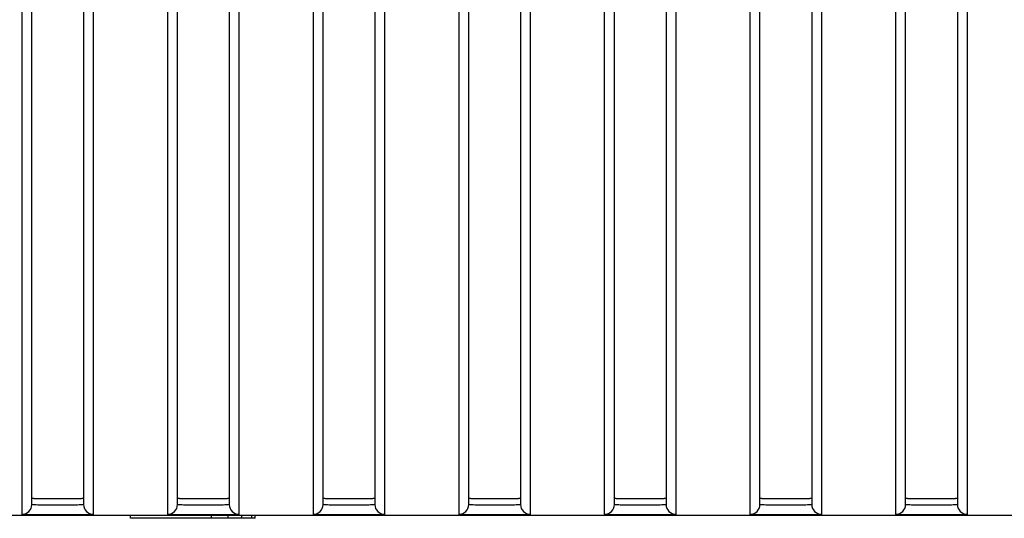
# Model space of a CAD drawing. Header units: millimetres. Extents: x -6054 to 364, y -1866 to 3094.
# Tile 263 of 360: x -4126 to -4096, y 1484 to 1499. Entities that reach past the tile are written whole.
import ezdxf

# ---------------------------------------------------------------- set-up
doc = ezdxf.new("R2010")
doc.units = ezdxf.units.MM
doc.header["$LTSCALE"] = 65.395
doc.layers.get('0').update_dxf_attribs({"linetype": 'CONTINUOUS'})

msp = doc.modelspace()

# ---------------------------------------------------------------- linework, layer by layer
at = {"linetype": 'Continuous'}
for p, q in [((-4125.723, 1484.478), (-4125.723, 1514.359)), ((-4124.123, 1514.359), (-4124.123, 1484.478)), ((-4121.223, 1484.478), (-4121.223, 1514.359)), ((-4119.623, 1514.359), (-4119.623, 1484.478)), ((-4116.723, 1484.478), (-4116.723, 1514.359)), ((-4115.123, 1514.359), (-4115.123, 1484.478)), ((-4112.223, 1484.478), (-4112.223, 1514.359)), ((-4110.623, 1514.359), (-4110.623, 1484.478)), ((-4107.723, 1484.478), (-4107.723, 1514.359)), ((-4106.123, 1514.359), (-4106.123, 1484.478)), ((-4103.223, 1484.478), (-4103.223, 1514.359)), ((-4101.623, 1514.359), (-4101.623, 1484.478)), ((-4098.723, 1484.478), (-4098.723, 1514.359)), ((-4097.123, 1514.359), (-4097.123, 1484.478)), ((-4125.723, 1484.678), (-4125.723, 1514.091)), ((-4125.723, 1484.678), (-4125.723, 1514.091)), ((-4124.123, 1514.091), (-4124.123, 1484.678)), ((-4124.123, 1514.091), (-4124.123, 1484.678)), ((-4121.223, 1484.678), (-4121.223, 1514.091)), ((-4121.223, 1484.678), (-4121.223, 1514.091)), ((-4119.623, 1514.091), (-4119.623, 1484.678)), ((-4119.623, 1514.091), (-4119.623, 1484.678)), ((-4116.723, 1484.678), (-4116.723, 1514.091)), ((-4116.723, 1484.678), (-4116.723, 1514.091)), ((-4115.123, 1514.091), (-4115.123, 1484.678)), ((-4115.123, 1514.091), (-4115.123, 1484.678)), ((-4112.223, 1484.678), (-4112.223, 1514.091)), ((-4112.223, 1484.678), (-4112.223, 1514.091)), ((-4110.623, 1514.091), (-4110.623, 1484.678)), ((-4110.623, 1514.091), (-4110.623, 1484.678)), ((-4107.723, 1484.678), (-4107.723, 1514.091)), ((-4107.723, 1484.678), (-4107.723, 1514.091)), ((-4106.123, 1514.091), (-4106.123, 1484.678)), ((-4106.123, 1514.091), (-4106.123, 1484.678)), ((-4103.223, 1484.678), (-4103.223, 1514.091)), ((-4103.223, 1484.678), (-4103.223, 1514.091)), ((-4101.623, 1514.091), (-4101.623, 1484.678)), ((-4101.623, 1514.091), (-4101.623, 1484.678)), ((-4098.723, 1484.678), (-4098.723, 1514.091)), ((-4098.723, 1484.678), (-4098.723, 1514.091)), ((-4097.123, 1514.091), (-4097.123, 1484.678)), ((-4097.123, 1514.091), (-4097.123, 1484.678)), ((-4126.023, 1484.178), (-4126.023, 1513.867)), ((-4123.823, 1513.867), (-4123.823, 1484.178)), ((-4121.523, 1484.178), (-4121.523, 1513.867)), ((-4119.323, 1513.867), (-4119.323, 1484.178)), ((-4117.023, 1484.178), (-4117.023, 1513.867)), ((-4114.823, 1513.867), (-4114.823, 1484.178)), ((-4112.523, 1484.178), (-4112.523, 1513.867)), ((-4110.323, 1513.867), (-4110.323, 1484.178)), ((-4108.023, 1484.178), (-4108.023, 1513.867)), ((-4105.823, 1513.867), (-4105.823, 1484.178)), ((-4103.523, 1484.178), (-4103.523, 1513.867)), ((-4101.323, 1513.867), (-4101.323, 1484.178)), ((-4099.023, 1484.178), (-4099.023, 1513.867)), ((-4096.823, 1513.867), (-4096.823, 1484.178)), ((-4432.673, 1484.154), (-3353.673, 1484.154)), ((-4122.673, 1484.054), (-4122.673, 1484.154)), ((-4120.173, 1484.054), (-4120.173, 1484.154)), ((-4119.652, 1484.054), (-4119.652, 1484.154)), ((-4119.236, 1484.054), (-4119.236, 1484.154)), ((-4118.923, 1484.054), (-4118.923, 1484.154)), ((-4118.819, 1484.054), (-4118.819, 1484.154)), ((-4118.819, 1484.054), (-4122.673, 1484.054))]:
    msp.add_line(p, q, dxfattribs=at)
for centre, start, end in [((-4126.023, 1484.478), 269.9896, 359.9896), ((-4123.823, 1484.478), 180.0104, 270.0104), ((-4121.523, 1484.478), 269.9896, 359.9896), ((-4119.323, 1484.478), 180.0104, 270.0104), ((-4117.023, 1484.478), 269.9896, 359.9896), ((-4114.823, 1484.478), 180.0104, 270.0104), ((-4112.523, 1484.478), 269.9896, 359.9896), ((-4110.323, 1484.478), 180.0104, 270.0104), ((-4108.023, 1484.478), 269.9896, 359.9896), ((-4105.823, 1484.478), 180.0104, 270.0104), ((-4103.523, 1484.478), 269.9896, 359.9896), ((-4101.323, 1484.478), 180.0104, 270.0104), ((-4099.023, 1484.478), 269.9896, 359.9896), ((-4096.823, 1484.478), 180.0104, 270.0104)]:
    msp.add_arc(centre, 0.3, start, end, dxfattribs=at)
for points, knots in [([(-4125.723, 1484.678), (-4125.723, 1484.676), (-4125.716, 1484.675), (-4125.706, 1484.673), (-4125.686, 1484.672), (-4125.66, 1484.67), (-4125.626, 1484.668), (-4125.569, 1484.667), (-4125.482, 1484.665), (-4125.362, 1484.663), (-4125.225, 1484.662), (-4125.077, 1484.661), (-4124.923, 1484.661), (-4124.769, 1484.661), (-4124.621, 1484.662), (-4124.484, 1484.663), (-4124.365, 1484.665), (-4124.278, 1484.667), (-4124.22, 1484.668), (-4124.186, 1484.67), (-4124.16, 1484.672), (-4124.14, 1484.673), (-4124.131, 1484.675), (-4124.123, 1484.676), (-4124.123, 1484.678)], [0, 0, 0, 0, 0.002721, 0.01001, 0.021969, 0.038509, 0.059481, 0.084689, 0.146812, 0.222502, 0.308855, 0.402555, 0.5, 0.597445, 0.691145, 0.777498, 0.853188, 0.915311, 0.940519, 0.961491, 0.978031, 0.98999, 0.997279, 1, 1, 1, 1]), ([(-4125.723, 1484.678), (-4125.723, 1484.676), (-4125.716, 1484.675), (-4125.706, 1484.673), (-4125.686, 1484.672), (-4125.66, 1484.67), (-4125.626, 1484.668), (-4125.569, 1484.667), (-4125.482, 1484.665), (-4125.362, 1484.663), (-4125.225, 1484.662), (-4125.077, 1484.661), (-4124.923, 1484.661), (-4124.769, 1484.661), (-4124.621, 1484.662), (-4124.484, 1484.663), (-4124.365, 1484.665), (-4124.278, 1484.667), (-4124.22, 1484.668), (-4124.186, 1484.67), (-4124.16, 1484.672), (-4124.14, 1484.673), (-4124.131, 1484.675), (-4124.123, 1484.676), (-4124.123, 1484.678)], [0, 0, 0, 0, 0.002721, 0.01001, 0.021969, 0.038509, 0.059481, 0.084689, 0.146812, 0.222502, 0.308855, 0.402555, 0.5, 0.597445, 0.691145, 0.777498, 0.853188, 0.915311, 0.940519, 0.961491, 0.978031, 0.98999, 0.997279, 1, 1, 1, 1]), ([(-4125.723, 1484.678), (-4125.723, 1484.676), (-4125.716, 1484.675), (-4125.706, 1484.673), (-4125.686, 1484.672), (-4125.66, 1484.67), (-4125.626, 1484.668), (-4125.569, 1484.667), (-4125.482, 1484.665), (-4125.362, 1484.663), (-4125.225, 1484.662), (-4125.077, 1484.661), (-4124.923, 1484.661), (-4124.769, 1484.661), (-4124.621, 1484.662), (-4124.484, 1484.663), (-4124.365, 1484.665), (-4124.278, 1484.667), (-4124.22, 1484.668), (-4124.186, 1484.67), (-4124.16, 1484.672), (-4124.14, 1484.673), (-4124.131, 1484.675), (-4124.123, 1484.676), (-4124.123, 1484.678)], [0, 0, 0, 0, 0.002721, 0.01001, 0.021969, 0.038509, 0.059481, 0.084689, 0.146812, 0.222502, 0.308855, 0.402555, 0.5, 0.597445, 0.691145, 0.777498, 0.853188, 0.915311, 0.940519, 0.961491, 0.978031, 0.98999, 0.997279, 1, 1, 1, 1]), ([(-4124.123, 1484.478), (-4124.123, 1484.476), (-4124.13, 1484.474), (-4124.14, 1484.472), (-4124.16, 1484.47), (-4124.2, 1484.467), (-4124.267, 1484.464), (-4124.365, 1484.461), (-4124.484, 1484.459), (-4124.621, 1484.458), (-4124.769, 1484.457), (-4124.923, 1484.457), (-4125.077, 1484.457), (-4125.225, 1484.458), (-4125.362, 1484.459), (-4125.482, 1484.461), (-4125.58, 1484.464), (-4125.647, 1484.467), (-4125.686, 1484.47), (-4125.706, 1484.472), (-4125.716, 1484.474), (-4125.723, 1484.476), (-4125.723, 1484.478)], [0, 0, 0, 0, 0.002976, 0.01034, 0.022326, 0.038871, 0.085025, 0.147098, 0.222725, 0.309008, 0.402632, 0.499999, 0.597367, 0.690991, 0.777274, 0.852901, 0.914974, 0.961128, 0.977674, 0.98966, 0.997024, 1, 1, 1, 1]), ([(-4121.223, 1484.678), (-4121.223, 1484.676), (-4121.216, 1484.675), (-4121.206, 1484.673), (-4121.186, 1484.672), (-4121.16, 1484.67), (-4121.126, 1484.668), (-4121.069, 1484.667), (-4120.982, 1484.665), (-4120.862, 1484.663), (-4120.725, 1484.662), (-4120.577, 1484.661), (-4120.423, 1484.661), (-4120.269, 1484.661), (-4120.121, 1484.662), (-4119.984, 1484.663), (-4119.865, 1484.665), (-4119.778, 1484.667), (-4119.72, 1484.668), (-4119.686, 1484.67), (-4119.66, 1484.672), (-4119.64, 1484.673), (-4119.631, 1484.675), (-4119.623, 1484.676), (-4119.623, 1484.678)], [0, 0, 0, 0, 0.002721, 0.01001, 0.021969, 0.038509, 0.059481, 0.084689, 0.146812, 0.222502, 0.308855, 0.402555, 0.5, 0.597445, 0.691145, 0.777498, 0.853188, 0.915311, 0.940519, 0.961491, 0.978031, 0.98999, 0.997279, 1, 1, 1, 1]), ([(-4121.223, 1484.678), (-4121.223, 1484.676), (-4121.216, 1484.675), (-4121.206, 1484.673), (-4121.186, 1484.672), (-4121.16, 1484.67), (-4121.126, 1484.668), (-4121.069, 1484.667), (-4120.982, 1484.665), (-4120.862, 1484.663), (-4120.725, 1484.662), (-4120.577, 1484.661), (-4120.423, 1484.661), (-4120.269, 1484.661), (-4120.121, 1484.662), (-4119.984, 1484.663), (-4119.865, 1484.665), (-4119.778, 1484.667), (-4119.72, 1484.668), (-4119.686, 1484.67), (-4119.66, 1484.672), (-4119.64, 1484.673), (-4119.631, 1484.675), (-4119.623, 1484.676), (-4119.623, 1484.678)], [0, 0, 0, 0, 0.002721, 0.01001, 0.021969, 0.038509, 0.059481, 0.084689, 0.146812, 0.222502, 0.308855, 0.402555, 0.5, 0.597445, 0.691145, 0.777498, 0.853188, 0.915311, 0.940519, 0.961491, 0.978031, 0.98999, 0.997279, 1, 1, 1, 1]), ([(-4121.223, 1484.678), (-4121.223, 1484.676), (-4121.216, 1484.675), (-4121.206, 1484.673), (-4121.186, 1484.672), (-4121.16, 1484.67), (-4121.126, 1484.668), (-4121.069, 1484.667), (-4120.982, 1484.665), (-4120.862, 1484.663), (-4120.725, 1484.662), (-4120.577, 1484.661), (-4120.423, 1484.661), (-4120.269, 1484.661), (-4120.121, 1484.662), (-4119.984, 1484.663), (-4119.865, 1484.665), (-4119.778, 1484.667), (-4119.72, 1484.668), (-4119.686, 1484.67), (-4119.66, 1484.672), (-4119.64, 1484.673), (-4119.631, 1484.675), (-4119.623, 1484.676), (-4119.623, 1484.678)], [0, 0, 0, 0, 0.002721, 0.01001, 0.021969, 0.038509, 0.059481, 0.084689, 0.146812, 0.222502, 0.308855, 0.402555, 0.5, 0.597445, 0.691145, 0.777498, 0.853188, 0.915311, 0.940519, 0.961491, 0.978031, 0.98999, 0.997279, 1, 1, 1, 1]), ([(-4119.623, 1484.478), (-4119.623, 1484.476), (-4119.63, 1484.474), (-4119.64, 1484.472), (-4119.66, 1484.47), (-4119.7, 1484.467), (-4119.767, 1484.464), (-4119.865, 1484.461), (-4119.984, 1484.459), (-4120.121, 1484.458), (-4120.269, 1484.457), (-4120.423, 1484.457), (-4120.577, 1484.457), (-4120.725, 1484.458), (-4120.862, 1484.459), (-4120.982, 1484.461), (-4121.08, 1484.464), (-4121.147, 1484.467), (-4121.186, 1484.47), (-4121.206, 1484.472), (-4121.216, 1484.474), (-4121.223, 1484.476), (-4121.223, 1484.478)], [0, 0, 0, 0, 0.002976, 0.01034, 0.022326, 0.038871, 0.085025, 0.147098, 0.222725, 0.309008, 0.402632, 0.499999, 0.597367, 0.690991, 0.777274, 0.852901, 0.914974, 0.961128, 0.977674, 0.98966, 0.997024, 1, 1, 1, 1]), ([(-4116.723, 1484.678), (-4116.723, 1484.676), (-4116.716, 1484.675), (-4116.706, 1484.673), (-4116.686, 1484.672), (-4116.66, 1484.67), (-4116.626, 1484.668), (-4116.569, 1484.667), (-4116.482, 1484.665), (-4116.362, 1484.663), (-4116.225, 1484.662), (-4116.077, 1484.661), (-4115.923, 1484.661), (-4115.769, 1484.661), (-4115.621, 1484.662), (-4115.484, 1484.663), (-4115.365, 1484.665), (-4115.278, 1484.667), (-4115.22, 1484.668), (-4115.186, 1484.67), (-4115.16, 1484.672), (-4115.14, 1484.673), (-4115.131, 1484.675), (-4115.123, 1484.676), (-4115.123, 1484.678)], [0, 0, 0, 0, 0.002721, 0.01001, 0.021969, 0.038509, 0.059481, 0.084689, 0.146812, 0.222502, 0.308855, 0.402555, 0.5, 0.597445, 0.691145, 0.777498, 0.853188, 0.915311, 0.940519, 0.961491, 0.978031, 0.98999, 0.997279, 1, 1, 1, 1]), ([(-4116.723, 1484.678), (-4116.723, 1484.676), (-4116.716, 1484.675), (-4116.706, 1484.673), (-4116.686, 1484.672), (-4116.66, 1484.67), (-4116.626, 1484.668), (-4116.569, 1484.667), (-4116.482, 1484.665), (-4116.362, 1484.663), (-4116.225, 1484.662), (-4116.077, 1484.661), (-4115.923, 1484.661), (-4115.769, 1484.661), (-4115.621, 1484.662), (-4115.484, 1484.663), (-4115.365, 1484.665), (-4115.278, 1484.667), (-4115.22, 1484.668), (-4115.186, 1484.67), (-4115.16, 1484.672), (-4115.14, 1484.673), (-4115.131, 1484.675), (-4115.123, 1484.676), (-4115.123, 1484.678)], [0, 0, 0, 0, 0.002721, 0.01001, 0.021969, 0.038509, 0.059481, 0.084689, 0.146812, 0.222502, 0.308855, 0.402555, 0.5, 0.597445, 0.691145, 0.777498, 0.853188, 0.915311, 0.940519, 0.961491, 0.978031, 0.98999, 0.997279, 1, 1, 1, 1]), ([(-4116.723, 1484.678), (-4116.723, 1484.676), (-4116.716, 1484.675), (-4116.706, 1484.673), (-4116.686, 1484.672), (-4116.66, 1484.67), (-4116.626, 1484.668), (-4116.569, 1484.667), (-4116.482, 1484.665), (-4116.362, 1484.663), (-4116.225, 1484.662), (-4116.077, 1484.661), (-4115.923, 1484.661), (-4115.769, 1484.661), (-4115.621, 1484.662), (-4115.484, 1484.663), (-4115.365, 1484.665), (-4115.278, 1484.667), (-4115.22, 1484.668), (-4115.186, 1484.67), (-4115.16, 1484.672), (-4115.14, 1484.673), (-4115.131, 1484.675), (-4115.123, 1484.676), (-4115.123, 1484.678)], [0, 0, 0, 0, 0.002721, 0.01001, 0.021969, 0.038509, 0.059481, 0.084689, 0.146812, 0.222502, 0.308855, 0.402555, 0.5, 0.597445, 0.691145, 0.777498, 0.853188, 0.915311, 0.940519, 0.961491, 0.978031, 0.98999, 0.997279, 1, 1, 1, 1]), ([(-4115.123, 1484.478), (-4115.123, 1484.476), (-4115.13, 1484.474), (-4115.14, 1484.472), (-4115.16, 1484.47), (-4115.2, 1484.467), (-4115.267, 1484.464), (-4115.365, 1484.461), (-4115.484, 1484.459), (-4115.621, 1484.458), (-4115.769, 1484.457), (-4115.923, 1484.457), (-4116.077, 1484.457), (-4116.225, 1484.458), (-4116.362, 1484.459), (-4116.482, 1484.461), (-4116.58, 1484.464), (-4116.647, 1484.467), (-4116.686, 1484.47), (-4116.706, 1484.472), (-4116.716, 1484.474), (-4116.723, 1484.476), (-4116.723, 1484.478)], [0, 0, 0, 0, 0.002976, 0.01034, 0.022326, 0.038871, 0.085025, 0.147098, 0.222725, 0.309008, 0.402632, 0.499999, 0.597367, 0.690991, 0.777274, 0.852901, 0.914974, 0.961128, 0.977674, 0.98966, 0.997024, 1, 1, 1, 1]), ([(-4112.223, 1484.678), (-4112.223, 1484.676), (-4112.216, 1484.675), (-4112.206, 1484.673), (-4112.186, 1484.672), (-4112.16, 1484.67), (-4112.126, 1484.668), (-4112.069, 1484.667), (-4111.982, 1484.665), (-4111.862, 1484.663), (-4111.725, 1484.662), (-4111.577, 1484.661), (-4111.423, 1484.661), (-4111.269, 1484.661), (-4111.121, 1484.662), (-4110.984, 1484.663), (-4110.865, 1484.665), (-4110.778, 1484.667), (-4110.72, 1484.668), (-4110.686, 1484.67), (-4110.66, 1484.672), (-4110.64, 1484.673), (-4110.631, 1484.675), (-4110.623, 1484.676), (-4110.623, 1484.678)], [0, 0, 0, 0, 0.002721, 0.01001, 0.021969, 0.038509, 0.059481, 0.084689, 0.146812, 0.222502, 0.308855, 0.402555, 0.5, 0.597445, 0.691145, 0.777498, 0.853188, 0.915311, 0.940519, 0.961491, 0.978031, 0.98999, 0.997279, 1, 1, 1, 1]), ([(-4112.223, 1484.678), (-4112.223, 1484.676), (-4112.216, 1484.675), (-4112.206, 1484.673), (-4112.186, 1484.672), (-4112.16, 1484.67), (-4112.126, 1484.668), (-4112.069, 1484.667), (-4111.982, 1484.665), (-4111.862, 1484.663), (-4111.725, 1484.662), (-4111.577, 1484.661), (-4111.423, 1484.661), (-4111.269, 1484.661), (-4111.121, 1484.662), (-4110.984, 1484.663), (-4110.865, 1484.665), (-4110.778, 1484.667), (-4110.72, 1484.668), (-4110.686, 1484.67), (-4110.66, 1484.672), (-4110.64, 1484.673), (-4110.631, 1484.675), (-4110.623, 1484.676), (-4110.623, 1484.678)], [0, 0, 0, 0, 0.002721, 0.01001, 0.021969, 0.038509, 0.059481, 0.084689, 0.146812, 0.222502, 0.308855, 0.402555, 0.5, 0.597445, 0.691145, 0.777498, 0.853188, 0.915311, 0.940519, 0.961491, 0.978031, 0.98999, 0.997279, 1, 1, 1, 1]), ([(-4112.223, 1484.678), (-4112.223, 1484.676), (-4112.216, 1484.675), (-4112.206, 1484.673), (-4112.186, 1484.672), (-4112.16, 1484.67), (-4112.126, 1484.668), (-4112.069, 1484.667), (-4111.982, 1484.665), (-4111.862, 1484.663), (-4111.725, 1484.662), (-4111.577, 1484.661), (-4111.423, 1484.661), (-4111.269, 1484.661), (-4111.121, 1484.662), (-4110.984, 1484.663), (-4110.865, 1484.665), (-4110.778, 1484.667), (-4110.72, 1484.668), (-4110.686, 1484.67), (-4110.66, 1484.672), (-4110.64, 1484.673), (-4110.631, 1484.675), (-4110.623, 1484.676), (-4110.623, 1484.678)], [0, 0, 0, 0, 0.002721, 0.01001, 0.021969, 0.038509, 0.059481, 0.084689, 0.146812, 0.222502, 0.308855, 0.402555, 0.5, 0.597445, 0.691145, 0.777498, 0.853188, 0.915311, 0.940519, 0.961491, 0.978031, 0.98999, 0.997279, 1, 1, 1, 1]), ([(-4110.623, 1484.478), (-4110.623, 1484.476), (-4110.63, 1484.474), (-4110.64, 1484.472), (-4110.66, 1484.47), (-4110.7, 1484.467), (-4110.767, 1484.464), (-4110.865, 1484.461), (-4110.984, 1484.459), (-4111.121, 1484.458), (-4111.269, 1484.457), (-4111.423, 1484.457), (-4111.577, 1484.457), (-4111.725, 1484.458), (-4111.862, 1484.459), (-4111.982, 1484.461), (-4112.08, 1484.464), (-4112.147, 1484.467), (-4112.186, 1484.47), (-4112.206, 1484.472), (-4112.216, 1484.474), (-4112.223, 1484.476), (-4112.223, 1484.478)], [0, 0, 0, 0, 0.002976, 0.01034, 0.022326, 0.038871, 0.085025, 0.147098, 0.222725, 0.309008, 0.402632, 0.499999, 0.597367, 0.690991, 0.777274, 0.852901, 0.914974, 0.961128, 0.977674, 0.98966, 0.997024, 1, 1, 1, 1]), ([(-4107.723, 1484.678), (-4107.723, 1484.676), (-4107.716, 1484.675), (-4107.706, 1484.673), (-4107.686, 1484.672), (-4107.66, 1484.67), (-4107.626, 1484.668), (-4107.569, 1484.667), (-4107.482, 1484.665), (-4107.362, 1484.663), (-4107.225, 1484.662), (-4107.077, 1484.661), (-4106.923, 1484.661), (-4106.769, 1484.661), (-4106.621, 1484.662), (-4106.484, 1484.663), (-4106.365, 1484.665), (-4106.278, 1484.667), (-4106.22, 1484.668), (-4106.186, 1484.67), (-4106.16, 1484.672), (-4106.14, 1484.673), (-4106.131, 1484.675), (-4106.123, 1484.676), (-4106.123, 1484.678)], [0, 0, 0, 0, 0.002721, 0.01001, 0.021969, 0.038509, 0.059481, 0.084689, 0.146812, 0.222502, 0.308855, 0.402555, 0.5, 0.597445, 0.691145, 0.777498, 0.853188, 0.915311, 0.940519, 0.961491, 0.978031, 0.98999, 0.997279, 1, 1, 1, 1]), ([(-4107.723, 1484.678), (-4107.723, 1484.676), (-4107.716, 1484.675), (-4107.706, 1484.673), (-4107.686, 1484.672), (-4107.66, 1484.67), (-4107.626, 1484.668), (-4107.569, 1484.667), (-4107.482, 1484.665), (-4107.362, 1484.663), (-4107.225, 1484.662), (-4107.077, 1484.661), (-4106.923, 1484.661), (-4106.769, 1484.661), (-4106.621, 1484.662), (-4106.484, 1484.663), (-4106.365, 1484.665), (-4106.278, 1484.667), (-4106.22, 1484.668), (-4106.186, 1484.67), (-4106.16, 1484.672), (-4106.14, 1484.673), (-4106.131, 1484.675), (-4106.123, 1484.676), (-4106.123, 1484.678)], [0, 0, 0, 0, 0.002721, 0.01001, 0.021969, 0.038509, 0.059481, 0.084689, 0.146812, 0.222502, 0.308855, 0.402555, 0.5, 0.597445, 0.691145, 0.777498, 0.853188, 0.915311, 0.940519, 0.961491, 0.978031, 0.98999, 0.997279, 1, 1, 1, 1]), ([(-4107.723, 1484.678), (-4107.723, 1484.676), (-4107.716, 1484.675), (-4107.706, 1484.673), (-4107.686, 1484.672), (-4107.66, 1484.67), (-4107.626, 1484.668), (-4107.569, 1484.667), (-4107.482, 1484.665), (-4107.362, 1484.663), (-4107.225, 1484.662), (-4107.077, 1484.661), (-4106.923, 1484.661), (-4106.769, 1484.661), (-4106.621, 1484.662), (-4106.484, 1484.663), (-4106.365, 1484.665), (-4106.278, 1484.667), (-4106.22, 1484.668), (-4106.186, 1484.67), (-4106.16, 1484.672), (-4106.14, 1484.673), (-4106.131, 1484.675), (-4106.123, 1484.676), (-4106.123, 1484.678)], [0, 0, 0, 0, 0.002721, 0.01001, 0.021969, 0.038509, 0.059481, 0.084689, 0.146812, 0.222502, 0.308855, 0.402555, 0.5, 0.597445, 0.691145, 0.777498, 0.853188, 0.915311, 0.940519, 0.961491, 0.978031, 0.98999, 0.997279, 1, 1, 1, 1]), ([(-4106.123, 1484.478), (-4106.123, 1484.476), (-4106.13, 1484.474), (-4106.14, 1484.472), (-4106.16, 1484.47), (-4106.2, 1484.467), (-4106.267, 1484.464), (-4106.365, 1484.461), (-4106.484, 1484.459), (-4106.621, 1484.458), (-4106.769, 1484.457), (-4106.923, 1484.457), (-4107.077, 1484.457), (-4107.225, 1484.458), (-4107.362, 1484.459), (-4107.482, 1484.461), (-4107.58, 1484.464), (-4107.647, 1484.467), (-4107.686, 1484.47), (-4107.706, 1484.472), (-4107.716, 1484.474), (-4107.723, 1484.476), (-4107.723, 1484.478)], [0, 0, 0, 0, 0.002976, 0.01034, 0.022326, 0.038871, 0.085025, 0.147098, 0.222725, 0.309008, 0.402632, 0.499999, 0.597367, 0.690991, 0.777274, 0.852901, 0.914974, 0.961128, 0.977674, 0.98966, 0.997024, 1, 1, 1, 1]), ([(-4103.223, 1484.678), (-4103.223, 1484.676), (-4103.216, 1484.675), (-4103.206, 1484.673), (-4103.186, 1484.672), (-4103.16, 1484.67), (-4103.126, 1484.668), (-4103.069, 1484.667), (-4102.982, 1484.665), (-4102.862, 1484.663), (-4102.725, 1484.662), (-4102.577, 1484.661), (-4102.423, 1484.661), (-4102.269, 1484.661), (-4102.121, 1484.662), (-4101.984, 1484.663), (-4101.865, 1484.665), (-4101.778, 1484.667), (-4101.72, 1484.668), (-4101.686, 1484.67), (-4101.66, 1484.672), (-4101.64, 1484.673), (-4101.631, 1484.675), (-4101.623, 1484.676), (-4101.623, 1484.678)], [0, 0, 0, 0, 0.002721, 0.01001, 0.021969, 0.038509, 0.059481, 0.084689, 0.146812, 0.222502, 0.308855, 0.402555, 0.5, 0.597445, 0.691145, 0.777498, 0.853188, 0.915311, 0.940519, 0.961491, 0.978031, 0.98999, 0.997279, 1, 1, 1, 1]), ([(-4103.223, 1484.678), (-4103.223, 1484.676), (-4103.216, 1484.675), (-4103.206, 1484.673), (-4103.186, 1484.672), (-4103.16, 1484.67), (-4103.126, 1484.668), (-4103.069, 1484.667), (-4102.982, 1484.665), (-4102.862, 1484.663), (-4102.725, 1484.662), (-4102.577, 1484.661), (-4102.423, 1484.661), (-4102.269, 1484.661), (-4102.121, 1484.662), (-4101.984, 1484.663), (-4101.865, 1484.665), (-4101.778, 1484.667), (-4101.72, 1484.668), (-4101.686, 1484.67), (-4101.66, 1484.672), (-4101.64, 1484.673), (-4101.631, 1484.675), (-4101.623, 1484.676), (-4101.623, 1484.678)], [0, 0, 0, 0, 0.002721, 0.01001, 0.021969, 0.038509, 0.059481, 0.084689, 0.146812, 0.222502, 0.308855, 0.402555, 0.5, 0.597445, 0.691145, 0.777498, 0.853188, 0.915311, 0.940519, 0.961491, 0.978031, 0.98999, 0.997279, 1, 1, 1, 1]), ([(-4103.223, 1484.678), (-4103.223, 1484.676), (-4103.216, 1484.675), (-4103.206, 1484.673), (-4103.186, 1484.672), (-4103.16, 1484.67), (-4103.126, 1484.668), (-4103.069, 1484.667), (-4102.982, 1484.665), (-4102.862, 1484.663), (-4102.725, 1484.662), (-4102.577, 1484.661), (-4102.423, 1484.661), (-4102.269, 1484.661), (-4102.121, 1484.662), (-4101.984, 1484.663), (-4101.865, 1484.665), (-4101.778, 1484.667), (-4101.72, 1484.668), (-4101.686, 1484.67), (-4101.66, 1484.672), (-4101.64, 1484.673), (-4101.631, 1484.675), (-4101.623, 1484.676), (-4101.623, 1484.678)], [0, 0, 0, 0, 0.002721, 0.01001, 0.021969, 0.038509, 0.059481, 0.084689, 0.146812, 0.222502, 0.308855, 0.402555, 0.5, 0.597445, 0.691145, 0.777498, 0.853188, 0.915311, 0.940519, 0.961491, 0.978031, 0.98999, 0.997279, 1, 1, 1, 1]), ([(-4101.623, 1484.478), (-4101.623, 1484.476), (-4101.63, 1484.474), (-4101.64, 1484.472), (-4101.66, 1484.47), (-4101.7, 1484.467), (-4101.767, 1484.464), (-4101.865, 1484.461), (-4101.984, 1484.459), (-4102.121, 1484.458), (-4102.269, 1484.457), (-4102.423, 1484.457), (-4102.577, 1484.457), (-4102.725, 1484.458), (-4102.862, 1484.459), (-4102.982, 1484.461), (-4103.08, 1484.464), (-4103.147, 1484.467), (-4103.186, 1484.47), (-4103.206, 1484.472), (-4103.216, 1484.474), (-4103.223, 1484.476), (-4103.223, 1484.478)], [0, 0, 0, 0, 0.002976, 0.01034, 0.022326, 0.038871, 0.085025, 0.147098, 0.222725, 0.309008, 0.402632, 0.499999, 0.597367, 0.690991, 0.777274, 0.852901, 0.914974, 0.961128, 0.977674, 0.98966, 0.997024, 1, 1, 1, 1]), ([(-4098.723, 1484.678), (-4098.723, 1484.676), (-4098.716, 1484.675), (-4098.706, 1484.673), (-4098.686, 1484.672), (-4098.66, 1484.67), (-4098.626, 1484.668), (-4098.569, 1484.667), (-4098.482, 1484.665), (-4098.362, 1484.663), (-4098.225, 1484.662), (-4098.077, 1484.661), (-4097.923, 1484.661), (-4097.769, 1484.661), (-4097.621, 1484.662), (-4097.484, 1484.663), (-4097.365, 1484.665), (-4097.278, 1484.667), (-4097.22, 1484.668), (-4097.186, 1484.67), (-4097.16, 1484.672), (-4097.14, 1484.673), (-4097.131, 1484.675), (-4097.123, 1484.676), (-4097.123, 1484.678)], [0, 0, 0, 0, 0.002721, 0.01001, 0.021969, 0.038509, 0.059481, 0.084689, 0.146812, 0.222502, 0.308855, 0.402555, 0.5, 0.597445, 0.691145, 0.777498, 0.853188, 0.915311, 0.940519, 0.961491, 0.978031, 0.98999, 0.997279, 1, 1, 1, 1]), ([(-4098.723, 1484.678), (-4098.723, 1484.676), (-4098.716, 1484.675), (-4098.706, 1484.673), (-4098.686, 1484.672), (-4098.66, 1484.67), (-4098.626, 1484.668), (-4098.569, 1484.667), (-4098.482, 1484.665), (-4098.362, 1484.663), (-4098.225, 1484.662), (-4098.077, 1484.661), (-4097.923, 1484.661), (-4097.769, 1484.661), (-4097.621, 1484.662), (-4097.484, 1484.663), (-4097.365, 1484.665), (-4097.278, 1484.667), (-4097.22, 1484.668), (-4097.186, 1484.67), (-4097.16, 1484.672), (-4097.14, 1484.673), (-4097.131, 1484.675), (-4097.123, 1484.676), (-4097.123, 1484.678)], [0, 0, 0, 0, 0.002721, 0.01001, 0.021969, 0.038509, 0.059481, 0.084689, 0.146812, 0.222502, 0.308855, 0.402555, 0.5, 0.597445, 0.691145, 0.777498, 0.853188, 0.915311, 0.940519, 0.961491, 0.978031, 0.98999, 0.997279, 1, 1, 1, 1]), ([(-4098.723, 1484.678), (-4098.723, 1484.676), (-4098.716, 1484.675), (-4098.706, 1484.673), (-4098.686, 1484.672), (-4098.66, 1484.67), (-4098.626, 1484.668), (-4098.569, 1484.667), (-4098.482, 1484.665), (-4098.362, 1484.663), (-4098.225, 1484.662), (-4098.077, 1484.661), (-4097.923, 1484.661), (-4097.769, 1484.661), (-4097.621, 1484.662), (-4097.484, 1484.663), (-4097.365, 1484.665), (-4097.278, 1484.667), (-4097.22, 1484.668), (-4097.186, 1484.67), (-4097.16, 1484.672), (-4097.14, 1484.673), (-4097.131, 1484.675), (-4097.123, 1484.676), (-4097.123, 1484.678)], [0, 0, 0, 0, 0.002721, 0.01001, 0.021969, 0.038509, 0.059481, 0.084689, 0.146812, 0.222502, 0.308855, 0.402555, 0.5, 0.597445, 0.691145, 0.777498, 0.853188, 0.915311, 0.940519, 0.961491, 0.978031, 0.98999, 0.997279, 1, 1, 1, 1]), ([(-4097.123, 1484.478), (-4097.123, 1484.476), (-4097.13, 1484.474), (-4097.14, 1484.472), (-4097.16, 1484.47), (-4097.2, 1484.467), (-4097.267, 1484.464), (-4097.365, 1484.461), (-4097.484, 1484.459), (-4097.621, 1484.458), (-4097.769, 1484.457), (-4097.923, 1484.457), (-4098.077, 1484.457), (-4098.225, 1484.458), (-4098.362, 1484.459), (-4098.482, 1484.461), (-4098.58, 1484.464), (-4098.647, 1484.467), (-4098.686, 1484.47), (-4098.706, 1484.472), (-4098.716, 1484.474), (-4098.723, 1484.476), (-4098.723, 1484.478)], [0, 0, 0, 0, 0.002976, 0.01034, 0.022326, 0.038871, 0.085025, 0.147098, 0.222725, 0.309008, 0.402632, 0.499999, 0.597367, 0.690991, 0.777274, 0.852901, 0.914974, 0.961128, 0.977674, 0.98966, 0.997024, 1, 1, 1, 1]), ([(-4123.823, 1484.178), (-4123.823, 1484.176), (-4123.833, 1484.175), (-4123.846, 1484.172), (-4123.874, 1484.17), (-4123.91, 1484.168), (-4123.956, 1484.166), (-4124.035, 1484.163), (-4124.154, 1484.161), (-4124.319, 1484.159), (-4124.507, 1484.158), (-4124.711, 1484.157), (-4124.923, 1484.157), (-4125.135, 1484.157), (-4125.339, 1484.158), (-4125.527, 1484.159), (-4125.692, 1484.161), (-4125.811, 1484.163), (-4125.891, 1484.166), (-4125.937, 1484.168), (-4125.972, 1484.17), (-4126, 1484.172), (-4126.013, 1484.175), (-4126.023, 1484.176), (-4126.023, 1484.178)], [0, 0, 0, 0, 0.002716, 0.009974, 0.021884, 0.038363, 0.059267, 0.084407, 0.146421, 0.222076, 0.308492, 0.402345, 0.499999, 0.597653, 0.691507, 0.777923, 0.853578, 0.915592, 0.940732, 0.961637, 0.978116, 0.990026, 0.997284, 1, 1, 1, 1]), ([(-4119.323, 1484.178), (-4119.323, 1484.176), (-4119.333, 1484.175), (-4119.346, 1484.172), (-4119.374, 1484.17), (-4119.41, 1484.168), (-4119.456, 1484.166), (-4119.535, 1484.163), (-4119.654, 1484.161), (-4119.819, 1484.159), (-4120.007, 1484.158), (-4120.211, 1484.157), (-4120.423, 1484.157), (-4120.635, 1484.157), (-4120.839, 1484.158), (-4121.027, 1484.159), (-4121.192, 1484.161), (-4121.311, 1484.163), (-4121.391, 1484.166), (-4121.437, 1484.168), (-4121.472, 1484.17), (-4121.5, 1484.172), (-4121.513, 1484.175), (-4121.523, 1484.176), (-4121.523, 1484.178)], [0, 0, 0, 0, 0.002716, 0.009974, 0.021884, 0.038363, 0.059267, 0.084407, 0.146421, 0.222076, 0.308492, 0.402345, 0.499999, 0.597653, 0.691507, 0.777923, 0.853578, 0.915592, 0.940732, 0.961637, 0.978116, 0.990026, 0.997284, 1, 1, 1, 1]), ([(-4114.823, 1484.178), (-4114.823, 1484.176), (-4114.833, 1484.175), (-4114.846, 1484.172), (-4114.874, 1484.17), (-4114.91, 1484.168), (-4114.956, 1484.166), (-4115.035, 1484.163), (-4115.154, 1484.161), (-4115.319, 1484.159), (-4115.507, 1484.158), (-4115.711, 1484.157), (-4115.923, 1484.157), (-4116.135, 1484.157), (-4116.339, 1484.158), (-4116.527, 1484.159), (-4116.692, 1484.161), (-4116.811, 1484.163), (-4116.891, 1484.166), (-4116.937, 1484.168), (-4116.972, 1484.17), (-4117, 1484.172), (-4117.013, 1484.175), (-4117.023, 1484.176), (-4117.023, 1484.178)], [0, 0, 0, 0, 0.002716, 0.009974, 0.021884, 0.038363, 0.059267, 0.084407, 0.146421, 0.222076, 0.308492, 0.402345, 0.499999, 0.597653, 0.691507, 0.777923, 0.853578, 0.915592, 0.940732, 0.961637, 0.978116, 0.990026, 0.997284, 1, 1, 1, 1]), ([(-4110.323, 1484.178), (-4110.323, 1484.176), (-4110.333, 1484.175), (-4110.346, 1484.172), (-4110.374, 1484.17), (-4110.41, 1484.168), (-4110.456, 1484.166), (-4110.535, 1484.163), (-4110.654, 1484.161), (-4110.819, 1484.159), (-4111.007, 1484.158), (-4111.211, 1484.157), (-4111.423, 1484.157), (-4111.635, 1484.157), (-4111.839, 1484.158), (-4112.027, 1484.159), (-4112.192, 1484.161), (-4112.311, 1484.163), (-4112.391, 1484.166), (-4112.437, 1484.168), (-4112.472, 1484.17), (-4112.5, 1484.172), (-4112.513, 1484.175), (-4112.523, 1484.176), (-4112.523, 1484.178)], [0, 0, 0, 0, 0.002716, 0.009974, 0.021884, 0.038363, 0.059267, 0.084407, 0.146421, 0.222076, 0.308492, 0.402345, 0.499999, 0.597653, 0.691507, 0.777923, 0.853578, 0.915592, 0.940732, 0.961637, 0.978116, 0.990026, 0.997284, 1, 1, 1, 1]), ([(-4105.823, 1484.178), (-4105.823, 1484.176), (-4105.833, 1484.175), (-4105.846, 1484.172), (-4105.874, 1484.17), (-4105.91, 1484.168), (-4105.956, 1484.166), (-4106.035, 1484.163), (-4106.154, 1484.161), (-4106.319, 1484.159), (-4106.507, 1484.158), (-4106.711, 1484.157), (-4106.923, 1484.157), (-4107.135, 1484.157), (-4107.339, 1484.158), (-4107.527, 1484.159), (-4107.692, 1484.161), (-4107.811, 1484.163), (-4107.891, 1484.166), (-4107.937, 1484.168), (-4107.972, 1484.17), (-4108, 1484.172), (-4108.013, 1484.175), (-4108.023, 1484.176), (-4108.023, 1484.178)], [0, 0, 0, 0, 0.002716, 0.009974, 0.021884, 0.038363, 0.059267, 0.084407, 0.146421, 0.222076, 0.308492, 0.402345, 0.499999, 0.597653, 0.691507, 0.777923, 0.853578, 0.915592, 0.940732, 0.961637, 0.978116, 0.990026, 0.997284, 1, 1, 1, 1]), ([(-4101.323, 1484.178), (-4101.323, 1484.176), (-4101.333, 1484.175), (-4101.346, 1484.172), (-4101.374, 1484.17), (-4101.41, 1484.168), (-4101.456, 1484.166), (-4101.535, 1484.163), (-4101.654, 1484.161), (-4101.819, 1484.159), (-4102.007, 1484.158), (-4102.211, 1484.157), (-4102.423, 1484.157), (-4102.635, 1484.157), (-4102.839, 1484.158), (-4103.027, 1484.159), (-4103.192, 1484.161), (-4103.311, 1484.163), (-4103.391, 1484.166), (-4103.437, 1484.168), (-4103.472, 1484.17), (-4103.5, 1484.172), (-4103.513, 1484.175), (-4103.523, 1484.176), (-4103.523, 1484.178)], [0, 0, 0, 0, 0.002716, 0.009974, 0.021884, 0.038363, 0.059267, 0.084407, 0.146421, 0.222076, 0.308492, 0.402345, 0.499999, 0.597653, 0.691507, 0.777923, 0.853578, 0.915592, 0.940732, 0.961637, 0.978116, 0.990026, 0.997284, 1, 1, 1, 1]), ([(-4096.823, 1484.178), (-4096.823, 1484.176), (-4096.833, 1484.175), (-4096.846, 1484.172), (-4096.874, 1484.17), (-4096.91, 1484.168), (-4096.956, 1484.166), (-4097.035, 1484.163), (-4097.154, 1484.161), (-4097.319, 1484.159), (-4097.507, 1484.158), (-4097.711, 1484.157), (-4097.923, 1484.157), (-4098.135, 1484.157), (-4098.339, 1484.158), (-4098.527, 1484.159), (-4098.692, 1484.161), (-4098.811, 1484.163), (-4098.891, 1484.166), (-4098.937, 1484.168), (-4098.972, 1484.17), (-4099, 1484.172), (-4099.013, 1484.175), (-4099.023, 1484.176), (-4099.023, 1484.178)], [0, 0, 0, 0, 0.002716, 0.009974, 0.021884, 0.038363, 0.059267, 0.084407, 0.146421, 0.222076, 0.308492, 0.402345, 0.499999, 0.597653, 0.691507, 0.777923, 0.853578, 0.915592, 0.940732, 0.961637, 0.978116, 0.990026, 0.997284, 1, 1, 1, 1])]:
    msp.add_open_spline(points, degree=3, knots=knots, dxfattribs=at)

doc.saveas('drawing.dxf')
